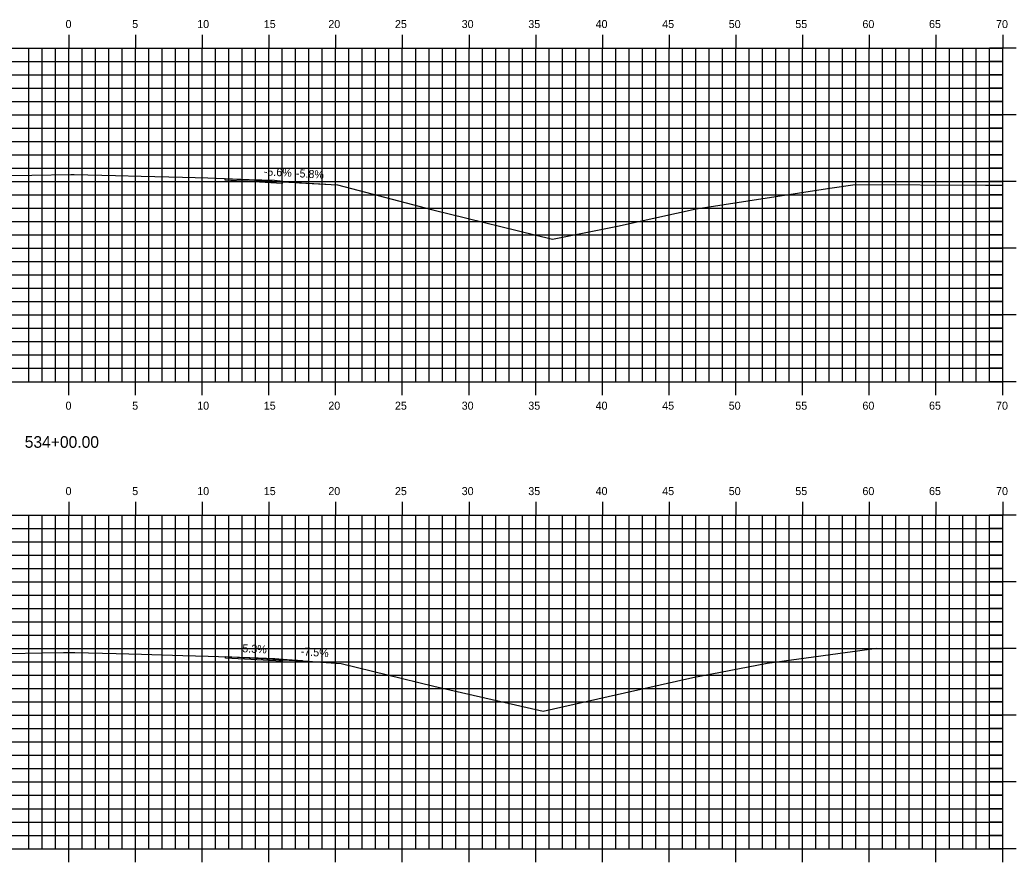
# Model space of a CAD drawing. Extents: x 1170543 to 1177585, y 609599 to 610623.
# Drawn here: x 1177053.7 to 1177128.4, y 610311.8 to 610374.9 of the extents above; entities that cross this region are included whole.
import ezdxf

# ---------------------------------------------------------------- set-up
doc = ezdxf.new("R2010")
doc.units = 0
for name, color, linetype in [('ANNOTATION', 7, 'Continuous'), ('D_Roadway_Centerline', 7, 'Continuous'), ('D_Roadway_Edge_TW', 7, 'Continuous'), ('H_V ANNOTATION', 7, 'Continuous'), ('MAJOR', 7, 'Continuous'), ('MINOR', 7, 'Continuous'), ('S_Roadway_Centerline', 7, 'Continuous')]:
    doc.layers.add(name, color=color, linetype=linetype)

msp = doc.modelspace()

# ---------------------------------------------------------------- linework, layer by layer
at = {"layer": 'D_Roadway_Centerline'}
for points in [[(1177069.126, 610363.024), (1177071.834, 610362.874), (1177073.411, 610362.786), (1177074.394, 610362.731), (1177074.395, 610362.731), (1177076.666, 610362.598)], [(1177069.146, 610327.193), (1177069.148, 610327.193), (1177073.411, 610326.968), (1177073.436, 610326.967), (1177074.937, 610326.888), (1177074.968, 610326.888), (1177076.714, 610326.757)]]:
    msp.add_lwpolyline(points, dxfattribs=at)
at = {"layer": 'D_Roadway_Edge_TW'}
for points in [[(1177069.126, 610363.024), (1177074.394, 610362.731), (1177073.411, 610362.786), (1177073.411, 610362.661), (1177069.126, 610362.899), (1177069.126, 610363.024)], [(1177069.126, 610363.024), (1177074.394, 610362.731), (1177073.411, 610362.786), (1177073.411, 610362.661), (1177069.126, 610362.899), (1177069.126, 610363.024)], [(1177069.145, 610327.193), (1177074.937, 610326.888), (1177073.411, 610326.968), (1177073.411, 610326.843), (1177069.145, 610327.068), (1177069.145, 610327.193)], [(1177069.145, 610327.193), (1177074.937, 610326.888), (1177073.411, 610326.968), (1177073.411, 610326.843), (1177069.145, 610327.068), (1177069.145, 610327.193)]]:
    msp.add_lwpolyline(points, dxfattribs=at)
at = {"layer": 'MAJOR'}
for p, q in [((1177057.411, 610373.803), (1177057.411, 610372.801)), ((1177062.411, 610373.803), (1177062.411, 610372.801)), ((1177067.411, 610373.803), (1177067.411, 610372.801)), ((1177072.411, 610373.803), (1177072.411, 610372.801)), ((1177077.411, 610373.803), (1177077.411, 610372.801)), ((1177082.411, 610373.803), (1177082.411, 610372.801)), ((1177087.411, 610373.803), (1177087.411, 610372.801)), ((1177092.411, 610373.803), (1177092.411, 610372.801)), ((1177097.411, 610373.803), (1177097.411, 610372.801)), ((1177102.411, 610373.803), (1177102.411, 610372.801)), ((1177107.411, 610373.803), (1177107.411, 610372.801)), ((1177112.411, 610373.803), (1177112.411, 610372.801)), ((1177117.411, 610373.803), (1177117.411, 610372.801)), ((1177122.411, 610373.803), (1177122.411, 610372.801)), ((1177127.411, 610373.803), (1177127.411, 610372.801)), ((1176987.411, 610372.801), (1177127.411, 610372.801)), ((1176987.411, 610372.801), (1177127.411, 610372.801)), ((1177057.411, 610347.801), (1177057.411, 610372.801)), ((1177062.411, 610347.801), (1177062.411, 610372.801)), ((1177067.411, 610347.801), (1177067.411, 610372.801)), ((1177072.411, 610347.801), (1177072.411, 610372.801)), ((1177077.411, 610347.801), (1177077.411, 610372.801)), ((1177082.411, 610347.801), (1177082.411, 610372.801)), ((1177087.411, 610347.801), (1177087.411, 610372.801)), ((1177092.411, 610347.801), (1177092.411, 610372.801)), ((1177097.411, 610347.801), (1177097.411, 610372.801)), ((1177102.411, 610347.801), (1177102.411, 610372.801)), ((1177107.411, 610347.801), (1177107.411, 610372.801)), ((1177112.411, 610347.801), (1177112.411, 610372.801)), ((1177117.411, 610347.801), (1177117.411, 610372.801)), ((1177122.411, 610347.801), (1177122.411, 610372.801)), ((1177128.413, 610372.801), (1177126.409, 610372.801)), ((1177127.411, 610347.801), (1177127.411, 610372.801)), ((1177127.411, 610347.801), (1177127.411, 610372.801)), ((1176987.411, 610367.801), (1177127.411, 610367.801)), ((1177128.413, 610367.801), (1177126.409, 610367.801)), ((1176987.411, 610362.801), (1177127.411, 610362.801)), ((1177128.413, 610362.801), (1177126.409, 610362.801)), ((1176987.411, 610357.801), (1177127.411, 610357.801)), ((1177128.413, 610357.801), (1177126.409, 610357.801)), ((1176987.411, 610352.801), (1177127.411, 610352.801)), ((1177128.413, 610352.801), (1177126.409, 610352.801)), ((1176987.411, 610347.801), (1177127.411, 610347.801)), ((1176987.411, 610347.801), (1177127.411, 610347.801)), ((1177057.411, 610346.799), (1177057.411, 610347.801)), ((1177062.411, 610346.799), (1177062.411, 610347.801)), ((1177067.411, 610346.799), (1177067.411, 610347.801)), ((1177072.411, 610346.799), (1177072.411, 610347.801)), ((1177077.411, 610346.799), (1177077.411, 610347.801)), ((1177082.411, 610346.799), (1177082.411, 610347.801)), ((1177087.411, 610346.799), (1177087.411, 610347.801)), ((1177092.411, 610346.799), (1177092.411, 610347.801)), ((1177097.411, 610346.799), (1177097.411, 610347.801)), ((1177102.411, 610346.799), (1177102.411, 610347.801)), ((1177107.411, 610346.799), (1177107.411, 610347.801)), ((1177112.411, 610346.799), (1177112.411, 610347.801)), ((1177117.411, 610346.799), (1177117.411, 610347.801)), ((1177122.411, 610346.799), (1177122.411, 610347.801)), ((1177128.413, 610347.801), (1177126.409, 610347.801)), ((1177127.411, 610346.799), (1177127.411, 610347.801)), ((1177057.411, 610338.803), (1177057.411, 610337.801)), ((1177062.411, 610338.803), (1177062.411, 610337.801)), ((1177067.411, 610338.803), (1177067.411, 610337.801)), ((1177072.411, 610338.803), (1177072.411, 610337.801)), ((1177077.411, 610338.803), (1177077.411, 610337.801)), ((1177082.411, 610338.803), (1177082.411, 610337.801)), ((1177087.411, 610338.803), (1177087.411, 610337.801)), ((1177092.411, 610338.803), (1177092.411, 610337.801)), ((1177097.411, 610338.803), (1177097.411, 610337.801)), ((1177102.411, 610338.803), (1177102.411, 610337.801)), ((1177107.411, 610338.803), (1177107.411, 610337.801)), ((1177112.411, 610338.803), (1177112.411, 610337.801)), ((1177117.411, 610338.803), (1177117.411, 610337.801)), ((1177122.411, 610338.803), (1177122.411, 610337.801)), ((1177127.411, 610338.803), (1177127.411, 610337.801)), ((1176987.411, 610337.801), (1177127.411, 610337.801)), ((1176987.411, 610337.801), (1177127.411, 610337.801)), ((1177057.411, 610312.801), (1177057.411, 610337.801)), ((1177062.411, 610312.801), (1177062.411, 610337.801)), ((1177067.411, 610312.801), (1177067.411, 610337.801)), ((1177072.411, 610312.801), (1177072.411, 610337.801)), ((1177077.411, 610312.801), (1177077.411, 610337.801)), ((1177082.411, 610312.801), (1177082.411, 610337.801)), ((1177087.411, 610312.801), (1177087.411, 610337.801)), ((1177092.411, 610312.801), (1177092.411, 610337.801)), ((1177097.411, 610312.801), (1177097.411, 610337.801)), ((1177102.411, 610312.801), (1177102.411, 610337.801)), ((1177107.411, 610312.801), (1177107.411, 610337.801)), ((1177112.411, 610312.801), (1177112.411, 610337.801)), ((1177117.411, 610312.801), (1177117.411, 610337.801)), ((1177122.411, 610312.801), (1177122.411, 610337.801)), ((1177128.413, 610337.801), (1177126.409, 610337.801)), ((1177127.411, 610312.801), (1177127.411, 610337.801)), ((1177127.411, 610312.801), (1177127.411, 610337.801)), ((1176987.411, 610332.801), (1177127.411, 610332.801)), ((1177128.413, 610332.801), (1177126.409, 610332.801)), ((1176987.411, 610327.801), (1177127.411, 610327.801)), ((1177128.413, 610327.801), (1177126.409, 610327.801)), ((1176987.411, 610322.801), (1177127.411, 610322.801)), ((1177128.413, 610322.801), (1177126.409, 610322.801)), ((1176987.411, 610317.801), (1177127.411, 610317.801)), ((1177128.413, 610317.801), (1177126.409, 610317.801)), ((1176987.411, 610312.801), (1177127.411, 610312.801)), ((1176987.411, 610312.801), (1177127.411, 610312.801)), ((1177057.411, 610311.799), (1177057.411, 610312.801)), ((1177062.411, 610311.799), (1177062.411, 610312.801)), ((1177067.411, 610311.799), (1177067.411, 610312.801)), ((1177072.411, 610311.799), (1177072.411, 610312.801)), ((1177077.411, 610311.799), (1177077.411, 610312.801)), ((1177082.411, 610311.799), (1177082.411, 610312.801)), ((1177087.411, 610311.799), (1177087.411, 610312.801)), ((1177092.411, 610311.799), (1177092.411, 610312.801)), ((1177097.411, 610311.799), (1177097.411, 610312.801)), ((1177102.411, 610311.799), (1177102.411, 610312.801)), ((1177107.411, 610311.799), (1177107.411, 610312.801)), ((1177112.411, 610311.799), (1177112.411, 610312.801)), ((1177117.411, 610311.799), (1177117.411, 610312.801)), ((1177122.411, 610311.799), (1177122.411, 610312.801)), ((1177128.413, 610312.801), (1177126.409, 610312.801)), ((1177127.411, 610311.799), (1177127.411, 610312.801))]:
    msp.add_line(p, q, dxfattribs=at)
at = {"layer": 'MINOR'}
for p, q in [((1177054.411, 610347.801), (1177054.411, 610372.801)), ((1177055.411, 610347.801), (1177055.411, 610372.801)), ((1177056.411, 610347.801), (1177056.411, 610372.801)), ((1177058.411, 610347.801), (1177058.411, 610372.801)), ((1177059.411, 610347.801), (1177059.411, 610372.801)), ((1177060.411, 610347.801), (1177060.411, 610372.801)), ((1177061.411, 610347.801), (1177061.411, 610372.801)), ((1177063.411, 610347.801), (1177063.411, 610372.801)), ((1177064.411, 610347.801), (1177064.411, 610372.801)), ((1177065.411, 610347.801), (1177065.411, 610372.801)), ((1177066.411, 610347.801), (1177066.411, 610372.801)), ((1177068.411, 610347.801), (1177068.411, 610372.801)), ((1177069.411, 610347.801), (1177069.411, 610372.801)), ((1177070.411, 610347.801), (1177070.411, 610372.801)), ((1177071.411, 610347.801), (1177071.411, 610372.801)), ((1177073.411, 610347.801), (1177073.411, 610372.801)), ((1177074.411, 610347.801), (1177074.411, 610372.801)), ((1177075.411, 610347.801), (1177075.411, 610372.801)), ((1177076.411, 610347.801), (1177076.411, 610372.801)), ((1177078.411, 610347.801), (1177078.411, 610372.801)), ((1177079.411, 610347.801), (1177079.411, 610372.801)), ((1177080.411, 610347.801), (1177080.411, 610372.801)), ((1177081.411, 610347.801), (1177081.411, 610372.801)), ((1177083.411, 610347.801), (1177083.411, 610372.801)), ((1177084.411, 610347.801), (1177084.411, 610372.801)), ((1177085.411, 610347.801), (1177085.411, 610372.801)), ((1177086.411, 610347.801), (1177086.411, 610372.801)), ((1177088.411, 610347.801), (1177088.411, 610372.801)), ((1177089.411, 610347.801), (1177089.411, 610372.801)), ((1177090.411, 610347.801), (1177090.411, 610372.801)), ((1177091.411, 610347.801), (1177091.411, 610372.801)), ((1177093.411, 610347.801), (1177093.411, 610372.801)), ((1177094.411, 610347.801), (1177094.411, 610372.801)), ((1177095.411, 610347.801), (1177095.411, 610372.801)), ((1177096.411, 610347.801), (1177096.411, 610372.801)), ((1177098.411, 610347.801), (1177098.411, 610372.801)), ((1177099.411, 610347.801), (1177099.411, 610372.801)), ((1177100.411, 610347.801), (1177100.411, 610372.801)), ((1177101.411, 610347.801), (1177101.411, 610372.801)), ((1177103.411, 610347.801), (1177103.411, 610372.801)), ((1177104.411, 610347.801), (1177104.411, 610372.801)), ((1177105.411, 610347.801), (1177105.411, 610372.801)), ((1177106.411, 610347.801), (1177106.411, 610372.801)), ((1177108.411, 610347.801), (1177108.411, 610372.801)), ((1177109.411, 610347.801), (1177109.411, 610372.801)), ((1177110.411, 610347.801), (1177110.411, 610372.801)), ((1177111.411, 610347.801), (1177111.411, 610372.801)), ((1177113.411, 610347.801), (1177113.411, 610372.801)), ((1177114.411, 610347.801), (1177114.411, 610372.801)), ((1177115.411, 610347.801), (1177115.411, 610372.801)), ((1177116.411, 610347.801), (1177116.411, 610372.801)), ((1177118.411, 610347.801), (1177118.411, 610372.801)), ((1177119.411, 610347.801), (1177119.411, 610372.801)), ((1177120.411, 610347.801), (1177120.411, 610372.801)), ((1177121.411, 610347.801), (1177121.411, 610372.801)), ((1177123.411, 610347.801), (1177123.411, 610372.801)), ((1177124.411, 610347.801), (1177124.411, 610372.801)), ((1177125.411, 610347.801), (1177125.411, 610372.801)), ((1177126.411, 610347.801), (1177126.411, 610372.801)), ((1176987.411, 610371.801), (1177127.411, 610371.801)), ((1177127.411, 610371.801), (1177126.409, 610371.801)), ((1176987.411, 610370.801), (1177127.411, 610370.801)), ((1177127.411, 610370.801), (1177126.409, 610370.801)), ((1176987.411, 610369.801), (1177127.411, 610369.801)), ((1177127.411, 610369.801), (1177126.409, 610369.801)), ((1176987.411, 610368.801), (1177127.411, 610368.801)), ((1177127.411, 610368.801), (1177126.409, 610368.801)), ((1176987.411, 610366.801), (1177127.411, 610366.801)), ((1177127.411, 610366.801), (1177126.409, 610366.801)), ((1176987.411, 610365.801), (1177127.411, 610365.801)), ((1177127.411, 610365.801), (1177126.409, 610365.801)), ((1176987.411, 610364.801), (1177127.411, 610364.801)), ((1177127.411, 610364.801), (1177126.409, 610364.801)), ((1176987.411, 610363.801), (1177127.411, 610363.801)), ((1177127.411, 610363.801), (1177126.409, 610363.801)), ((1176987.411, 610361.801), (1177127.411, 610361.801)), ((1177127.411, 610361.801), (1177126.409, 610361.801)), ((1176987.411, 610360.801), (1177127.411, 610360.801)), ((1177127.411, 610360.801), (1177126.409, 610360.801)), ((1176987.411, 610359.801), (1177127.411, 610359.801)), ((1177127.411, 610359.801), (1177126.409, 610359.801)), ((1176987.411, 610358.801), (1177127.411, 610358.801)), ((1177127.411, 610358.801), (1177126.409, 610358.801)), ((1176987.411, 610356.801), (1177127.411, 610356.801)), ((1177127.411, 610356.801), (1177126.409, 610356.801)), ((1176987.411, 610355.801), (1177127.411, 610355.801)), ((1177127.411, 610355.801), (1177126.409, 610355.801)), ((1176987.411, 610354.801), (1177127.411, 610354.801)), ((1177127.411, 610354.801), (1177126.409, 610354.801)), ((1176987.411, 610353.801), (1177127.411, 610353.801)), ((1177127.411, 610353.801), (1177126.409, 610353.801)), ((1176987.411, 610351.801), (1177127.411, 610351.801)), ((1177127.411, 610351.801), (1177126.409, 610351.801)), ((1176987.411, 610350.801), (1177127.411, 610350.801)), ((1177127.411, 610350.801), (1177126.409, 610350.801)), ((1176987.411, 610349.801), (1177127.411, 610349.801)), ((1177127.411, 610349.801), (1177126.409, 610349.801)), ((1176987.411, 610348.801), (1177127.411, 610348.801)), ((1177127.411, 610348.801), (1177126.409, 610348.801)), ((1177054.411, 610312.801), (1177054.411, 610337.801)), ((1177055.411, 610312.801), (1177055.411, 610337.801)), ((1177056.411, 610312.801), (1177056.411, 610337.801)), ((1177058.411, 610312.801), (1177058.411, 610337.801)), ((1177059.411, 610312.801), (1177059.411, 610337.801)), ((1177060.411, 610312.801), (1177060.411, 610337.801)), ((1177061.411, 610312.801), (1177061.411, 610337.801)), ((1177063.411, 610312.801), (1177063.411, 610337.801)), ((1177064.411, 610312.801), (1177064.411, 610337.801)), ((1177065.411, 610312.801), (1177065.411, 610337.801)), ((1177066.411, 610312.801), (1177066.411, 610337.801)), ((1177068.411, 610312.801), (1177068.411, 610337.801)), ((1177069.411, 610312.801), (1177069.411, 610337.801)), ((1177070.411, 610312.801), (1177070.411, 610337.801)), ((1177071.411, 610312.801), (1177071.411, 610337.801)), ((1177073.411, 610312.801), (1177073.411, 610337.801)), ((1177074.411, 610312.801), (1177074.411, 610337.801)), ((1177075.411, 610312.801), (1177075.411, 610337.801)), ((1177076.411, 610312.801), (1177076.411, 610337.801)), ((1177078.411, 610312.801), (1177078.411, 610337.801)), ((1177079.411, 610312.801), (1177079.411, 610337.801)), ((1177080.411, 610312.801), (1177080.411, 610337.801)), ((1177081.411, 610312.801), (1177081.411, 610337.801)), ((1177083.411, 610312.801), (1177083.411, 610337.801)), ((1177084.411, 610312.801), (1177084.411, 610337.801)), ((1177085.411, 610312.801), (1177085.411, 610337.801)), ((1177086.411, 610312.801), (1177086.411, 610337.801)), ((1177088.411, 610312.801), (1177088.411, 610337.801)), ((1177089.411, 610312.801), (1177089.411, 610337.801)), ((1177090.411, 610312.801), (1177090.411, 610337.801)), ((1177091.411, 610312.801), (1177091.411, 610337.801)), ((1177093.411, 610312.801), (1177093.411, 610337.801)), ((1177094.411, 610312.801), (1177094.411, 610337.801)), ((1177095.411, 610312.801), (1177095.411, 610337.801)), ((1177096.411, 610312.801), (1177096.411, 610337.801)), ((1177098.411, 610312.801), (1177098.411, 610337.801)), ((1177099.411, 610312.801), (1177099.411, 610337.801)), ((1177100.411, 610312.801), (1177100.411, 610337.801)), ((1177101.411, 610312.801), (1177101.411, 610337.801)), ((1177103.411, 610312.801), (1177103.411, 610337.801)), ((1177104.411, 610312.801), (1177104.411, 610337.801)), ((1177105.411, 610312.801), (1177105.411, 610337.801)), ((1177106.411, 610312.801), (1177106.411, 610337.801)), ((1177108.411, 610312.801), (1177108.411, 610337.801)), ((1177109.411, 610312.801), (1177109.411, 610337.801)), ((1177110.411, 610312.801), (1177110.411, 610337.801)), ((1177111.411, 610312.801), (1177111.411, 610337.801)), ((1177113.411, 610312.801), (1177113.411, 610337.801)), ((1177114.411, 610312.801), (1177114.411, 610337.801)), ((1177115.411, 610312.801), (1177115.411, 610337.801)), ((1177116.411, 610312.801), (1177116.411, 610337.801)), ((1177118.411, 610312.801), (1177118.411, 610337.801)), ((1177119.411, 610312.801), (1177119.411, 610337.801)), ((1177120.411, 610312.801), (1177120.411, 610337.801)), ((1177121.411, 610312.801), (1177121.411, 610337.801)), ((1177123.411, 610312.801), (1177123.411, 610337.801)), ((1177124.411, 610312.801), (1177124.411, 610337.801)), ((1177125.411, 610312.801), (1177125.411, 610337.801)), ((1177126.411, 610312.801), (1177126.411, 610337.801)), ((1176987.411, 610336.801), (1177127.411, 610336.801)), ((1177127.411, 610336.801), (1177126.409, 610336.801)), ((1176987.411, 610335.801), (1177127.411, 610335.801)), ((1177127.411, 610335.801), (1177126.409, 610335.801)), ((1176987.411, 610334.801), (1177127.411, 610334.801)), ((1177127.411, 610334.801), (1177126.409, 610334.801)), ((1176987.411, 610333.801), (1177127.411, 610333.801)), ((1177127.411, 610333.801), (1177126.409, 610333.801)), ((1176987.411, 610331.801), (1177127.411, 610331.801)), ((1177127.411, 610331.801), (1177126.409, 610331.801)), ((1176987.411, 610330.801), (1177127.411, 610330.801)), ((1177127.411, 610330.801), (1177126.409, 610330.801)), ((1176987.411, 610329.801), (1177127.411, 610329.801)), ((1177127.411, 610329.801), (1177126.409, 610329.801)), ((1176987.411, 610328.801), (1177127.411, 610328.801)), ((1177127.411, 610328.801), (1177126.409, 610328.801)), ((1176987.411, 610326.801), (1177127.411, 610326.801)), ((1177127.411, 610326.801), (1177126.409, 610326.801)), ((1176987.411, 610325.801), (1177127.411, 610325.801)), ((1177127.411, 610325.801), (1177126.409, 610325.801)), ((1176987.411, 610324.801), (1177127.411, 610324.801)), ((1177127.411, 610324.801), (1177126.409, 610324.801)), ((1176987.411, 610323.801), (1177127.411, 610323.801)), ((1177127.411, 610323.801), (1177126.409, 610323.801)), ((1176987.411, 610321.801), (1177127.411, 610321.801)), ((1177127.411, 610321.801), (1177126.409, 610321.801)), ((1176987.411, 610320.801), (1177127.411, 610320.801)), ((1177127.411, 610320.801), (1177126.409, 610320.801)), ((1176987.411, 610319.801), (1177127.411, 610319.801)), ((1177127.411, 610319.801), (1177126.409, 610319.801)), ((1176987.411, 610318.801), (1177127.411, 610318.801)), ((1177127.411, 610318.801), (1177126.409, 610318.801)), ((1176987.411, 610316.801), (1177127.411, 610316.801)), ((1177127.411, 610316.801), (1177126.409, 610316.801)), ((1176987.411, 610315.801), (1177127.411, 610315.801)), ((1177127.411, 610315.801), (1177126.409, 610315.801)), ((1176987.411, 610314.801), (1177127.411, 610314.801)), ((1177127.411, 610314.801), (1177126.409, 610314.801)), ((1176987.411, 610313.801), (1177127.411, 610313.801)), ((1177127.411, 610313.801), (1177126.409, 610313.801))]:
    msp.add_line(p, q, dxfattribs=at)
at = {"layer": 'S_Roadway_Centerline'}
for points in [[(1177052.824, 610363.249), (1177054.635, 610363.282), (1177057.569, 610363.335), (1177057.67, 610363.334), (1177057.824, 610363.333), (1177060.917, 610363.258), (1177062.824, 610363.212), (1177065.923, 610363.124), (1177067.824, 610363.069), (1177070.93, 610362.962), (1177072.824, 610362.897), (1177073.88, 610362.782), (1177074.394, 610362.731), (1177074.52, 610362.719), (1177074.695, 610362.702), (1177077.55, 610362.552), (1177084.703, 610360.674), (1177093.658, 610358.487), (1177098.548, 610359.454), (1177104.429, 610360.742), (1177114.272, 610362.286), (1177116.359, 610362.57), (1177126.123, 610362.533), (1177127.411, 610362.522)], [(1177052.863, 610327.424), (1177055.432, 610327.474), (1177057.021, 610327.504), (1177057.547, 610327.496), (1177057.863, 610327.493), (1177060.963, 610327.422), (1177062.863, 610327.375), (1177065.969, 610327.289), (1177067.863, 610327.237), (1177070.976, 610327.13), (1177072.863, 610327.065), (1177073.785, 610326.981), (1177074.937, 610326.888), (1177075.18, 610326.858), (1177077.836, 610326.682), (1177084.777, 610324.987), (1177092.963, 610323.108), (1177097.837, 610324.204), (1177104.193, 610325.641), (1177109.745, 610326.706), (1177117.965, 610327.825), (1177127.411, 610327.79)]]:
    msp.add_lwpolyline(points, dxfattribs=at)

# ---------------------------------------------------------------- texts
at = {"layer": 'ANNOTATION'}
for s, rotation, p in [('-5.6%', 356.81386, (1177072.016, 610363.265)), ('-5.8%', 356.65814, (1177074.424, 610363.131)), ('-5.3%', 356.98597, (1177070.141, 610327.542)), ('-7.5%', 355.68585, (1177074.78, 610327.306))]:
    msp.add_text(s, height=0.6, rotation=rotation, dxfattribs=at).set_placement(p)
at = {"layer": 'H_V ANNOTATION'}
for s, height, p in [('0', 0.6, (1177057.17, 610374.301)), ('5', 0.6, (1177062.162, 610374.301)), ('10', 0.6, (1177067.036, 610374.301)), ('15', 0.6, (1177072.028, 610374.301)), ('20', 0.6, (1177076.865, 610374.301)), ('25', 0.6, (1177081.857, 610374.301)), ('30', 0.6, (1177086.86, 610374.301)), ('35', 0.6, (1177091.852, 610374.301)), ('40', 0.6, (1177096.897, 610374.301)), ('45', 0.6, (1177101.889, 610374.301)), ('50', 0.6, (1177106.876, 610374.301)), ('55', 0.6, (1177111.868, 610374.301)), ('60', 0.6, (1177116.897, 610374.301)), ('65', 0.6, (1177121.889, 610374.301)), ('70', 0.6, (1177126.913, 610374.301)), ('0', 0.6, (1177057.17, 610345.701)), ('5', 0.6, (1177062.162, 610345.701)), ('10', 0.6, (1177067.036, 610345.701)), ('15', 0.6, (1177072.028, 610345.701)), ('20', 0.6, (1177076.865, 610345.701)), ('25', 0.6, (1177081.857, 610345.701)), ('30', 0.6, (1177086.86, 610345.701)), ('35', 0.6, (1177091.852, 610345.701)), ('40', 0.6, (1177096.897, 610345.701)), ('45', 0.6, (1177101.889, 610345.701)), ('50', 0.6, (1177106.876, 610345.701)), ('55', 0.6, (1177111.868, 610345.701)), ('60', 0.6, (1177116.897, 610345.701)), ('65', 0.6, (1177121.889, 610345.701)), ('70', 0.6, (1177126.913, 610345.701)), ('534+00.00', 0.875, (1177054.11, 610342.844)), ('0', 0.6, (1177057.17, 610339.301)), ('5', 0.6, (1177062.162, 610339.301)), ('10', 0.6, (1177067.036, 610339.301)), ('15', 0.6, (1177072.028, 610339.301)), ('20', 0.6, (1177076.865, 610339.301)), ('25', 0.6, (1177081.857, 610339.301)), ('30', 0.6, (1177086.86, 610339.301)), ('35', 0.6, (1177091.852, 610339.301)), ('40', 0.6, (1177096.897, 610339.301)), ('45', 0.6, (1177101.889, 610339.301)), ('50', 0.6, (1177106.876, 610339.301)), ('55', 0.6, (1177111.868, 610339.301)), ('60', 0.6, (1177116.897, 610339.301)), ('65', 0.6, (1177121.889, 610339.301)), ('70', 0.6, (1177126.913, 610339.301))]:
    msp.add_text(s, height=height, dxfattribs=at).set_placement(p)

doc.saveas('drawing.dxf')
